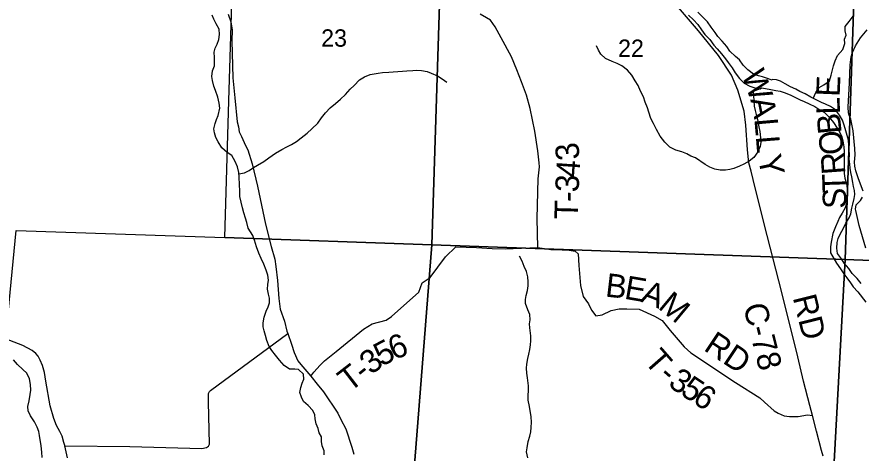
# Model space of a CAD drawing. Extents: x 1759416 to 2214760, y 252598 to 1116833.
# Drawn here: x 2041391 to 2052158, y 919371 to 924929 of the extents above; entities that cross this region are included whole.
import ezdxf

# ---------------------------------------------------------------- set-up
doc = ezdxf.new("R2010")
doc.units = 0
for name, color, linetype in [('GM_X_County_Road', 7, 'Continuous'), ('GM_X_County_Road_Text', 7, 'Continuous'), ('GM_X_Major_River', 7, 'Continuous'), ('GM_X_Minor_River', 7, 'Continuous'), ('GM_X_Section', 7, 'Continuous'), ('GM_X_Section_Text', 7, 'Continuous'), ('GM_X_Township_Road', 7, 'Continuous'), ('GM_X_Township_Road_Text', 7, 'Continuous'), ('GM_X_Township_ROW', 7, 'Continuous')]:
    doc.layers.add(name, color=color, linetype=linetype)

msp = doc.modelspace()

# ---------------------------------------------------------------- linework, layer by layer
at = {"layer": 'GM_X_County_Road'}
for points in [[(2051676, 919331), (2051653, 919402), (2051591, 919652), (2051539, 919848), (2051506, 919977), (2051425, 920289), (2051352, 920597), (2051148, 921418), (2050961, 922145), (2050808, 922749), (2050754, 922961), (2050725, 923069), (2050709, 923234), (2050686, 923548), (2050665, 923726), (2050587, 923997), (2050504, 924186), (2050339, 924436), (2050086, 924753), (2049802, 925076)], [(2044086, 924964), (2044122, 924866), (2044136, 924763), (2044131, 924625), (2044145, 924153), (2044171, 923897), (2044202, 923590), (2044216, 923526), (2044228, 923466), (2044258, 923404), (2044307, 923290), (2044337, 923234), (2044391, 923057), (2044458, 922771), (2044564, 922288), (2044635, 922003), (2044679, 921843), (2044692, 921749), (2044716, 921570), (2044734, 921340), (2044747, 921206), (2044806, 921051), (2044832, 920923), (2044848, 920893), (2044894, 920759), (2044929, 920652), (2044976, 920548), (2045011, 920499), (2045140, 920350), (2045222, 920250), (2045303, 920151), (2045484, 919880), (2045521, 919800), (2045587, 919682), (2045664, 919445), (2045690, 919357)]]:
    msp.add_lwpolyline(points, dxfattribs=at)
at = {"layer": 'GM_X_Major_River'}
for points in [[(2049956, 924951), (2050022, 924890), (2050076, 924830), (2050122, 924762), (2050166, 924706), (2050230, 924640), (2050280, 924570), (2050322, 924520), (2050376, 924456), (2050428, 924396), (2050462, 924346), (2050512, 924280), (2050554, 924216), (2050606, 924144), (2050668, 924086), (2050737, 924048), (2050803, 924024), (2050871, 924012)], [(2051025, 924124), (2050951, 924150), (2050901, 924164), (2050851, 924176), (2050785, 924198), (2050712, 924256), (2050656, 924312), (2050606, 924380), (2050556, 924426), (2050486, 924492), (2050444, 924550), (2050388, 924618), (2050332, 924680), (2050296, 924730), (2050244, 924796), (2050200, 924867), (2050136, 924929), (2050076, 924987)], [(2052159, 921531), (2052107, 921595), (2052045, 921659), (2052001, 921723), (2051943, 921793), (2051907, 921845), (2051859, 921916), (2051849, 921982), (2051851, 922054), (2051865, 922104), (2051897, 922170), (2051929, 922230), (2051965, 922300), (2052007, 922370), (2052027, 922420), (2052041, 922490), (2052053, 922544), (2052071, 922614), (2052077, 922666), (2052073, 922717), (2052061, 922769), (2052051, 922819), (2052039, 922889), (2052027, 922945), (2052017, 923001), (2052013, 923053), (2052007, 923115), (2052009, 923165), (2052007, 923239), (2052003, 923295), (2051997, 923357), (2051979, 923419), (2051963, 923477), (2051943, 923548), (2051921, 923612), (2051881, 923678), (2051831, 923746), (2051767, 923788), (2051703, 923818), (2051653, 923840), (2051587, 923870), (2051519, 923904), (2051443, 923948), (2051377, 923978), (2051325, 924008), (2051259, 924036), (2051191, 924076), (2051129, 924108), (2051079, 924128), (2051027, 924132), (2051025, 924124)], [(2050871, 924012), (2050887, 924026), (2050939, 924018), (2051005, 924004), (2051069, 923992), (2051125, 923982), (2051189, 923962), (2051263, 923930), (2051329, 923898), (2051381, 923870), (2051431, 923850), (2051497, 923822), (2051569, 923786), (2051633, 923746), (2051691, 923710), (2051749, 923650), (2051807, 923582), (2051853, 923511), (2051887, 923457), (2051911, 923401), (2051925, 923351), (2051937, 923275), (2051941, 923209), (2051943, 923141), (2051943, 923073), (2051941, 923011), (2051941, 922935), (2051951, 922875), (2051973, 922805), (2051981, 922741), (2051983, 922668), (2051979, 922614), (2051973, 922552), (2051953, 922494), (2051917, 922426), (2051883, 922372), (2051863, 922322), (2051831, 922252), (2051797, 922168), (2051777, 922060), (2051767, 921998), (2051767, 921924), (2051843, 921791), (2051895, 921717), (2051939, 921653), (2051975, 921603), (2052023, 921541), (2052057, 921491), (2052115, 921425), (2052219, 921295)]]:
    msp.add_lwpolyline(points, dxfattribs=at)
at = {"layer": 'GM_X_Minor_River'}
for points in [[(2044475, 921920), (2044449, 922000), (2044422, 922083), (2044401, 922145), (2044342, 922237), (2044322, 922309), (2044307, 922365), (2044284, 922431), (2044268, 922497), (2044251, 922569), (2044234, 922641), (2044234, 922711), (2044231, 922789), (2044226, 922889), (2044220, 922947), (2044203, 923019), (2044176, 923087), (2044134, 923163), (2044071, 923202), (2044005, 923261), (2043958, 923337), (2043929, 923393), (2043911, 923451), (2043904, 923503), (2043922, 923569), (2043937, 923620), (2043959, 923674), (2043978, 923764), (2043973, 923828), (2043956, 923906), (2043926, 923992), (2043903, 924048), (2043886, 924118), (2043878, 924170), (2043887, 924242), (2043911, 924304), (2043912, 924361), (2043910, 924413), (2043909, 924481), (2043919, 924531), (2043946, 924583), (2043968, 924640), (2043977, 924704), (2043970, 924772), (2043934, 924840), (2043901, 924898), (2043881, 924949)], [(2051547, 923890), (2051581, 923966), (2051625, 924031), (2051681, 924064), (2051754, 924116), (2051778, 924187), (2051789, 924239), (2051807, 924307), (2051828, 924370), (2051857, 924438), (2051923, 924513), (2051950, 924589), (2051946, 924643), (2051969, 924695), (2051955, 924753), (2051954, 924806), (2052006, 924868), (2052057, 924937)], [(2050871, 924012), (2050781, 923979), (2050785, 923925), (2050788, 923862), (2050796, 923792), (2050809, 923738), (2050819, 923686), (2050836, 923623), (2050853, 923529), (2050865, 923467), (2050876, 923386), (2050879, 923334), (2050871, 923276), (2050842, 923208), (2050788, 923139), (2050729, 923091), (2050661, 923054), (2050607, 923025), (2050537, 922996), (2050483, 922984), (2050429, 922977), (2050361, 922977), (2050291, 922990), (2050229, 923012), (2050171, 923049), (2050044, 923132), (2049985, 923155), (2049935, 923183), (2049871, 923208), (2049795, 923230), (2049720, 923269), (2049657, 923333), (2049595, 923408), (2049550, 923492), (2049511, 923570), (2049476, 923635), (2049452, 923715), (2049435, 923769), (2049406, 923841), (2049382, 923911), (2049345, 923981), (2049314, 924053), (2049278, 924114), (2049233, 924188), (2049180, 924250), (2049106, 924305), (2049048, 924336), (2048983, 924360), (2048899, 924397), (2048840, 924455), (2048810, 924506), (2048785, 924562)], [(2044222, 922927), (2044294, 922940), (2044354, 922970), (2044409, 923009), (2044461, 923038), (2044539, 923086), (2044606, 923135), (2044688, 923192), (2044771, 923241), (2044835, 923274), (2044893, 923304), (2044957, 923341), (2045018, 923386), (2045092, 923448), (2045151, 923503), (2045229, 923576), (2045276, 923641), (2045328, 923707), (2045387, 923768), (2045455, 923827), (2045518, 923881), (2045582, 923942), (2045641, 924009), (2045693, 924055), (2045760, 924128), (2045824, 924165), (2045896, 924194), (2045948, 924204), (2046000, 924213), (2046054, 924219), (2046134, 924226), (2046190, 924229), (2046248, 924233), (2046308, 924238), (2046364, 924240), (2046442, 924245), (2046494, 924248), (2046550, 924244), (2046624, 924233), (2046674, 924213), (2046755, 924178), (2046817, 924140), (2046874, 924099)], [(2045310, 919347), (2045310, 919401), (2045283, 919465), (2045278, 919517), (2045278, 919577), (2045247, 919631), (2045233, 919683), (2045210, 919745), (2045194, 919807), (2045193, 919859), (2045165, 919915), (2045108, 919976), (2045046, 920030), (2045023, 920084), (2045002, 920142), (2045012, 920208), (2045031, 920262), (2045049, 920314), (2045048, 920376), (2044984, 920436), (2044934, 920441), (2044866, 920441), (2044801, 920488), (2044742, 920556), (2044688, 920619), (2044641, 920679), (2044609, 920731), (2044580, 920805), (2044563, 920869), (2044543, 920928), (2044534, 920978), (2044534, 921029), (2044545, 921103), (2044570, 921179), (2044596, 921236), (2044611, 921286), (2044615, 921344), (2044602, 921396), (2044588, 921460), (2044593, 921520), (2044601, 921576), (2044590, 921638), (2044572, 921700), (2044541, 921778), (2044508, 921852), (2044475, 921920)], [(2047909, 919312), (2047890, 919386), (2047898, 919436), (2047913, 919519), (2047934, 919587), (2047946, 919641), (2047951, 919699), (2047955, 919764), (2047950, 919832), (2047927, 919964), (2047914, 920046), (2047912, 920112), (2047915, 920162), (2047918, 920230), (2047904, 920328), (2047893, 920390), (2047890, 920452), (2047896, 920506), (2047909, 920577), (2047921, 920631), (2047934, 920691), (2047940, 920749), (2047945, 920803), (2047947, 920863), (2047932, 920965), (2047929, 921016), (2047939, 921070), (2047932, 921138), (2047909, 921198), (2047877, 921276), (2047878, 921328), (2047888, 921380), (2047903, 921444), (2047913, 921500), (2047912, 921552), (2047908, 921616), (2047889, 921686), (2047862, 921750), (2047834, 921816), (2047801, 921880)], [(2041678, 919594), (2041670, 919646), (2041651, 919702), (2041617, 919770), (2041566, 919844), (2041537, 919909), (2041533, 919965), (2041548, 920038), (2041561, 920116), (2041569, 920172), (2041564, 920246), (2041551, 920316), (2041519, 920388), (2041466, 920436), (2041400, 920499), (2041349, 920559)], [(2041715, 919314), (2041710, 919384), (2041702, 919462), (2041678, 919594)]]:
    msp.add_lwpolyline(points, dxfattribs=at)
at = {"layer": 'GM_X_Section'}
for points in [[(2044197, 927435), (2046854, 927358), (2046685, 922025), (2044045, 922120), (2044095, 923860), (2044146, 925518), (2044190, 927176)], [(2046854, 927358), (2052135, 927144), (2051956, 921839), (2046685, 922025)], [(2052135, 927144), (2057398, 926943), (2057233, 921638), (2051956, 921839)], [(2041384, 922209), (2044045, 922120), (2046685, 922025), (2046265, 916744), (2041016, 916863), (2041119, 919533)], [(2046685, 922025), (2051956, 921839), (2051666, 916526), (2046265, 916744)], [(2051956, 921839), (2057233, 921638), (2057057, 916281), (2051666, 916526)]]:
    msp.add_lwpolyline(points, close=True, dxfattribs=at)
at = {"layer": 'GM_X_Township_Road'}
for points in [[(2048036, 921991), (2048027, 922359), (2048040, 922865), (2048055, 923017), (2048054, 923071), (2048037, 923222), (2047995, 923473), (2047937, 923761), (2047891, 923930), (2047828, 924100), (2047766, 924255), (2047699, 924421), (2047569, 924664), (2047490, 924804), (2047430, 924887), (2047382, 924917), (2047299, 924964)], [(2052185, 922709), (2052125, 922865), (2052089, 922969), (2052076, 923026), (2052075, 923078), (2052081, 923170), (2052079, 923252), (2052058, 923477), (2052025, 923624), (2052006, 923678), (2051997, 923707), (2051995, 923779), (2052011, 924087), (2052020, 924317), (2052033, 924419), (2052048, 924475), (2052086, 924562), (2052150, 924661), (2052236, 924765)], [(2052219, 921981), (2052132, 922272), (2052092, 922461), (2052088, 922481), (2052097, 922535), (2052149, 922588), (2052178, 922631)], [(2048347, 921962), (2048408, 921960), (2048510, 921943), (2048550, 921908), (2048558, 921762), (2048580, 921507), (2048613, 921368), (2048680, 921274), (2048720, 921192), (2048774, 921121), (2048856, 921133), (2048971, 921187), (2049072, 921208), (2049172, 921210), (2049326, 921203), (2049522, 921114), (2049621, 921062), (2049724, 920932), (2049902, 920725), (2049986, 920650), (2050558, 920270), (2050865, 920074), (2050925, 920019), (2051049, 919910), (2051100, 919878), (2051177, 919844), (2051245, 919837), (2051357, 919836), (2051474, 919857), (2051539, 919848)], [(2045140, 920350), (2045179, 920400), (2045259, 920492), (2045314, 920548), (2045463, 920664), (2045813, 920949), (2045924, 921016), (2046102, 921064), (2046169, 921110), (2046516, 921423), (2046516, 921423)], [(2042036, 919311), (2042003, 919464), (2042002, 919469), (2041988, 919507), (2041968, 919585), (2041938, 919646), (2041898, 919722), (2041863, 919812), (2041815, 919974), (2041762, 920287), (2041742, 920399), (2041716, 920487), (2041690, 920557), (2041664, 920604), (2041634, 920640), (2041586, 920678), (2041468, 920740), (2041192, 920847)]]:
    msp.add_lwpolyline(points, dxfattribs=at)
at = {"layer": 'GM_X_Township_ROW'}
for points in [[(2046516, 921423), (2046560, 921541), (2046664, 921609), (2046857, 921872), (2046990, 922000), (2047252, 921991), (2047451, 921979), (2047617, 921975), (2048036, 921991), (2048200, 921967), (2048347, 921962)], [(2042003, 919464), (2042830, 919453), (2043748, 919431), (2043808, 919442), (2043834, 919459), (2043846, 919483), (2043837, 920023), (2043833, 920131), (2043846, 920154), (2043862, 920168), (2044848, 920893)]]:
    msp.add_lwpolyline(points, dxfattribs=at)

# ---------------------------------------------------------------- texts
at = {"layer": 'GM_X_County_Road_Text'}
for s, rotation, p in [('W', 289.4971, (2050631, 924195)), ('A', 281.5828, (2050744, 923878)), ('L', 274.9605, (2050796, 923628)), ('L', 274.6334, (2050815, 923405)), ('Y', 282.1029, (2050839, 923139)), ('RD', 284.0363, (2051285, 921353)), ('C-78', 284.2025, (2050652, 921244))]:
    msp.add_text(s, height=300, rotation=rotation, dxfattribs=at).set_placement(p)
at = {"layer": 'GM_X_Section_Text'}
for s, p in [('23', (2045272, 924549)), ('22', (2049059, 924419))]:
    msp.add_text(s, height=221, rotation=0, dxfattribs=at).set_placement(p)
at = {"layer": 'GM_X_Township_Road_Text'}
for s, rotation, p in [('E', 87.6508, (2051884, 923907)), ('L', 91.1657, (2051889, 923687)), ('B', 95.3941, (2051911, 923448)), ('O', 96.2038, (2051940, 923187)), ('3', 97.1666, (2048574, 923121)), ('R', 94.2361, (2051959, 922930)), ('4', 86.0834, (2048563, 922873)), ('3', 87.3242, (2048555, 922690)), ('T', 91.8893, (2051967, 922692)), ('S', 91.4161, (2051972, 922487)), ('-', 88.3293, (2048551, 922568)), ('T', 88.4913, (2048545, 922344)), ('B', 353.2952, (2048887, 921367)), ('E', 350.246, (2049128, 921339)), ('A', 338.7635, (2049333, 921305)), ('M', 320.2391, (2049557, 921222)), ('6', 21.9241, (2046200, 920552)), ('RD', 326.3105, (2050138, 920689)), ('5', 27.8824, (2046044, 920469)), ('3', 39.3943, (2045914, 920360)), ('T', 311.1879, (2049380, 920536)), ('T', 37.6859, (2045634, 920139)), ('-', 39.1558, (2045818, 920282)), ('-', 318.7321, (2049559, 920337)), ('3', 325.8051, (2049683, 920231)), ('5', 326.3532, (2049838, 920126)), ('6', 326.5403, (2049993, 920023))]:
    msp.add_text(s, height=300, rotation=rotation, dxfattribs=at).set_placement(p)

doc.saveas('drawing.dxf')
